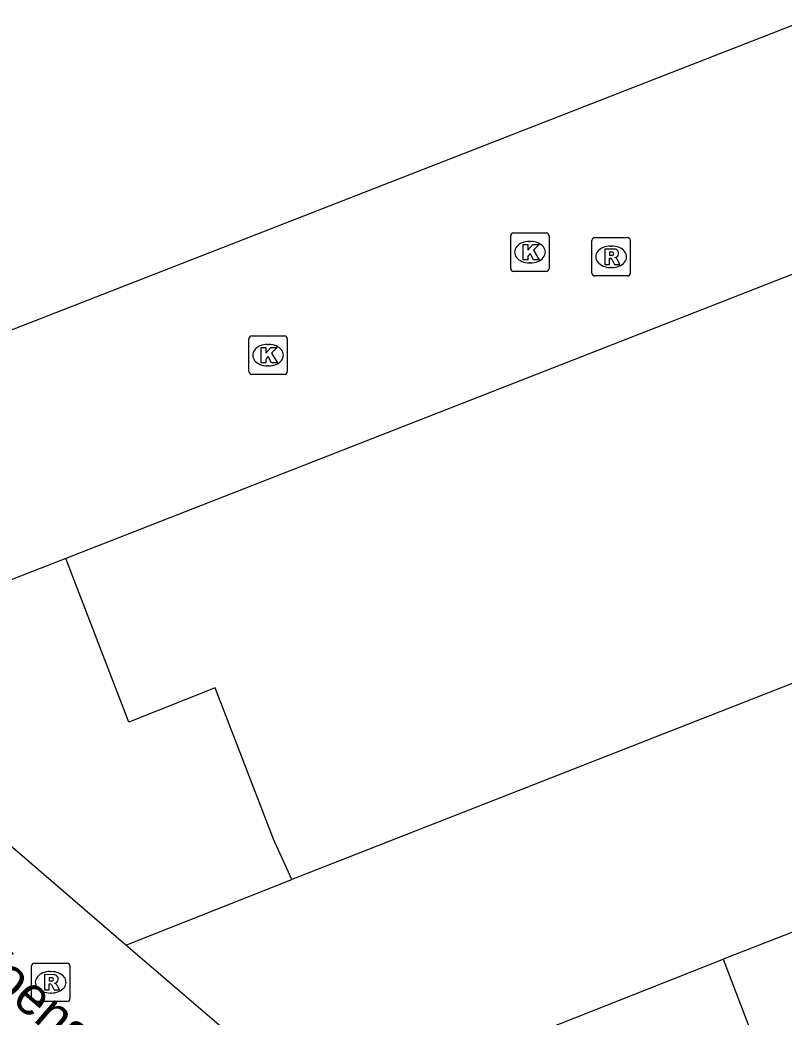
# Model space of a CAD drawing. Extents: x 160379 to 161131, y 383940 to 384849.
# Drawn here: x 160859.31 to 160879.22, y 384670.33 to 384696.29 of the extents above; entities that cross this region are included whole.
import ezdxf

# ---------------------------------------------------------------- set-up
doc = ezdxf.new("R2010")
doc.units = 0
for name, color, linetype in [('IMGEO_Kolk', 7, 'Continuous'), ('IMGEO_Openbare_ruimte_label', 7, 'Continuous'), ('IMGEO_Parkeervlak_open', 7, 'Continuous'), ('IMGEO_Rijbaan_lokaal_open', 7, 'Continuous'), ('IMGEO_Rioolput', 7, 'Continuous')]:
    doc.layers.add(name, color=color, linetype=linetype)

msp = doc.modelspace()

# ---------------------------------------------------------------- linework, layer by layer
at = {"layer": 'IMGEO_Kolk'}
for p, q in [((160872.1, 384689.818), (160872.1, 384690.67)), ((160872.175, 384690.744), (160873.027, 384690.744)), ((160873.101, 384690.67), (160873.101, 384689.818)), ((160872.588, 384690.524), (160872.613, 384690.524)), ((160872.611, 384689.964), (160872.586, 384689.964)), ((160873.027, 384689.744), (160872.175, 384689.744)), ((160865.351, 384688.061), (160866.203, 384688.061)), ((160865.276, 384687.135), (160865.276, 384687.987)), ((160865.764, 384687.841), (160865.789, 384687.841)), ((160866.277, 384687.987), (160866.277, 384687.135)), ((160865.787, 384687.281), (160865.762, 384687.281)), ((160866.203, 384687.061), (160865.351, 384687.061))]:
    msp.add_line(p, q, dxfattribs=at)
for points in [[(160872.1, 384689.818), (160872.1, 384690.67)], [(160872.175, 384690.744), (160873.027, 384690.744)], [(160873.101, 384690.67), (160873.101, 384689.818)], [(160872.421, 384690.444), (160872.544, 384690.444), (160872.544, 384690.293), (160872.674, 384690.444), (160872.838, 384690.444), (160872.692, 384690.293), (160872.845, 384690.044), (160872.693, 384690.044), (160872.608, 384690.208), (160872.544, 384690.141), (160872.544, 384690.044), (160872.421, 384690.044), (160872.421, 384690.444)], [(160873.027, 384689.744), (160872.175, 384689.744)], [(160865.351, 384688.061), (160866.203, 384688.061)], [(160865.276, 384687.135), (160865.276, 384687.987)], [(160865.597, 384687.761), (160865.72, 384687.761), (160865.72, 384687.61), (160865.85, 384687.761), (160866.014, 384687.761), (160865.868, 384687.61), (160866.021, 384687.361), (160865.869, 384687.361), (160865.784, 384687.525), (160865.72, 384687.458), (160865.72, 384687.361), (160865.597, 384687.361), (160865.597, 384687.761)], [(160866.277, 384687.987), (160866.277, 384687.135)], [(160866.203, 384687.061), (160865.351, 384687.061)]]:
    msp.add_lwpolyline(points, dxfattribs=at)
for centre, start, end in [((160872.177, 384690.668), 91.552, 178.448), ((160872.177, 384690.668), 91.552, 178.448), ((160873.025, 384690.668), 1.552, 88.448), ((160873.025, 384690.668), 1.552, 88.448), ((160872.177, 384689.82), 181.552, 268.448), ((160872.177, 384689.82), 181.552, 268.448), ((160873.025, 384689.82), 271.552, 358.448), ((160873.025, 384689.82), 271.552, 358.448), ((160865.353, 384687.985), 91.552, 178.448), ((160865.353, 384687.985), 91.552, 178.448), ((160866.201, 384687.985), 1.552, 88.448), ((160866.201, 384687.985), 1.552, 88.448), ((160865.353, 384687.137), 181.552, 268.448), ((160865.353, 384687.137), 181.552, 268.448), ((160866.201, 384687.137), 271.552, 358.448), ((160866.201, 384687.137), 271.552, 358.448)]:
    msp.add_arc(centre, 0.0765, start, end, dxfattribs=at)
for centre, major_axis, ratio, start_param, end_param in [((160872.587, 384690.244), (-0.387, 0.002), 0.722429, 4.712389, 7.853982), ((160872.612, 384690.244), (-0.39, 0.002), 0.717154, 1.570796, 4.712389), ((160865.763, 384687.561), (-0.387, 0.002), 0.722429, 4.712389, 7.853982), ((160865.788, 384687.561), (-0.39, 0.002), 0.717154, 1.570796, 4.712389)]:
    msp.add_ellipse(centre, major_axis=major_axis, ratio=ratio, start_param=start_param, end_param=end_param, dxfattribs=at)
at = {"layer": 'IMGEO_Parkeervlak_open'}
for points in [[(160866.399, 384673.908), (160865.918, 384674.956), (160864.395, 384678.895), (160862.153, 384678.005), (160860.505, 384682.269)], [(160877.639, 384671.83), (160881.175, 384662.571)]]:
    msp.add_lwpolyline(points, dxfattribs=at)
at = {"layer": 'IMGEO_Rijbaan_lokaal_open'}
for points in [[(160889.921, 384700.24), (160853.934, 384686.206)], [(160892.085, 384694.607), (160860.505, 384682.269)], [(160895.599, 384685.335), (160866.399, 384673.908)], [(160860.505, 384682.269), (160853.526, 384679.553)], [(160862.074, 384672.201), (160853.526, 384679.553)], [(160897.792, 384679.668), (160877.639, 384671.83)], [(160862.074, 384672.201), (160866.399, 384673.908)], [(160867.235, 384667.772), (160862.074, 384672.201)], [(160870.323, 384668.945), (160877.639, 384671.83)]]:
    msp.add_lwpolyline(points, dxfattribs=at)
at = {"layer": 'IMGEO_Rioolput'}
for p, q in [((160874.29, 384690.624), (160875.142, 384690.624)), ((160874.215, 384689.698), (160874.215, 384690.55)), ((160874.703, 384690.404), (160874.728, 384690.404)), ((160875.216, 384690.55), (160875.216, 384689.698)), ((160874.726, 384689.844), (160874.701, 384689.844)), ((160875.142, 384689.624), (160874.29, 384689.624)), ((160859.613, 384670.804), (160859.613, 384671.656)), ((160859.688, 384671.73), (160860.54, 384671.73)), ((160860.614, 384671.656), (160860.614, 384670.804)), ((160860.101, 384671.51), (160860.126, 384671.51)), ((160860.124, 384670.95), (160860.099, 384670.95)), ((160860.54, 384670.73), (160859.688, 384670.73))]:
    msp.add_line(p, q, dxfattribs=at)
for points in [[(160874.29, 384690.624), (160875.142, 384690.624)], [(160874.215, 384689.698), (160874.215, 384690.55)], [(160875.216, 384690.55), (160875.216, 384689.698)], [(160874.804, 384690.322), (160874.552, 384690.324), (160874.552, 384689.924)], [(160874.552, 384689.924), (160874.676, 384689.924), (160874.676, 384690.086), (160874.687, 384690.086)], [(160874.73, 384690.243), (160874.676, 384690.243), (160874.676, 384690.162)], [(160874.676, 384690.162), (160874.728, 384690.162)], [(160874.734, 384690.057), (160874.805, 384689.924), (160874.945, 384689.924), (160874.88, 384690.05)], [(160875.142, 384689.624), (160874.29, 384689.624)], [(160859.613, 384670.804), (160859.613, 384671.656)], [(160859.688, 384671.73), (160860.54, 384671.73)], [(160860.614, 384671.656), (160860.614, 384670.804)], [(160860.202, 384671.428), (160859.95, 384671.43), (160859.95, 384671.03)], [(160859.95, 384671.03), (160860.074, 384671.03), (160860.074, 384671.192), (160860.085, 384671.192)], [(160860.128, 384671.349), (160860.074, 384671.349), (160860.074, 384671.268)], [(160860.074, 384671.268), (160860.126, 384671.268)], [(160860.132, 384671.163), (160860.203, 384671.03), (160860.343, 384671.03), (160860.278, 384671.156)], [(160860.54, 384670.73), (160859.688, 384670.73)]]:
    msp.add_lwpolyline(points, dxfattribs=at)
for centre, radius, start, end in [((160874.292, 384690.548), 0.0765, 91.552, 178.448), ((160874.292, 384690.548), 0.0765, 91.552, 178.448), ((160875.14, 384690.548), 0.0765, 1.552, 88.448), ((160875.14, 384690.548), 0.0765, 1.552, 88.448), ((160874.686, 384690.033), 0.0533, 26.0293, 88.6989), ((160874.712, 384690.351), 0.19, 274.7715, 282.9687), ((160874.736, 384690.147), 0.0964, 77.0061, 93.1865), ((160874.75, 384690.204), 0.0378, 276.6634, 79.6772), ((160874.803, 384690.212), 0.109, 350.3612, 89.416), ((160874.801, 384690.212), 0.112, 277.5842, 350.9817), ((160874.785, 384689.997), 0.108, 29.5134, 73.7905), ((160874.292, 384689.7), 0.0765, 181.552, 268.448), ((160874.292, 384689.7), 0.0765, 181.552, 268.448), ((160875.14, 384689.7), 0.0765, 271.552, 358.448), ((160875.14, 384689.7), 0.0765, 271.552, 358.448), ((160859.69, 384671.654), 0.0765, 91.552, 178.448), ((160859.69, 384671.654), 0.0765, 91.552, 178.448), ((160860.538, 384671.654), 0.0765, 1.552, 88.448), ((160860.538, 384671.654), 0.0765, 1.552, 88.448), ((160860.201, 384671.318), 0.109, 350.3612, 89.416), ((160860.084, 384671.139), 0.0533, 26.0293, 88.6989), ((160860.11, 384671.457), 0.19, 274.7715, 282.9687), ((160860.134, 384671.253), 0.0964, 77.0061, 93.1865), ((160860.148, 384671.31), 0.0378, 276.6634, 79.6772), ((160860.199, 384671.318), 0.112, 277.5842, 350.9817), ((160860.183, 384671.103), 0.108, 29.5134, 73.7905), ((160859.69, 384670.806), 0.0765, 181.552, 268.448), ((160859.69, 384670.806), 0.0765, 181.552, 268.448), ((160860.538, 384670.806), 0.0765, 271.552, 358.448), ((160860.538, 384670.806), 0.0765, 271.552, 358.448)]:
    msp.add_arc(centre, radius, start, end, dxfattribs=at)
for centre, major_axis, ratio, start_param, end_param in [((160874.702, 384690.124), (-0.387, 0.002), 0.722429, 4.712389, 7.853982), ((160874.727, 384690.124), (-0.39, 0.002), 0.717154, 1.570796, 4.712389), ((160860.1, 384671.23), (-0.387, 0.002), 0.722429, 4.712389, 7.853982), ((160860.125, 384671.23), (-0.39, 0.002), 0.717154, 1.570796, 4.712389)]:
    msp.add_ellipse(centre, major_axis=major_axis, ratio=ratio, start_param=start_param, end_param=end_param, dxfattribs=at)

# ---------------------------------------------------------------- texts
at = {"layer": 'IMGEO_Openbare_ruimte_label'}
msp.add_text('Woenselse Markt', height=1, rotation=319.2993, dxfattribs=at).set_placement((160857.552, 384672.036))

doc.saveas('drawing.dxf')
